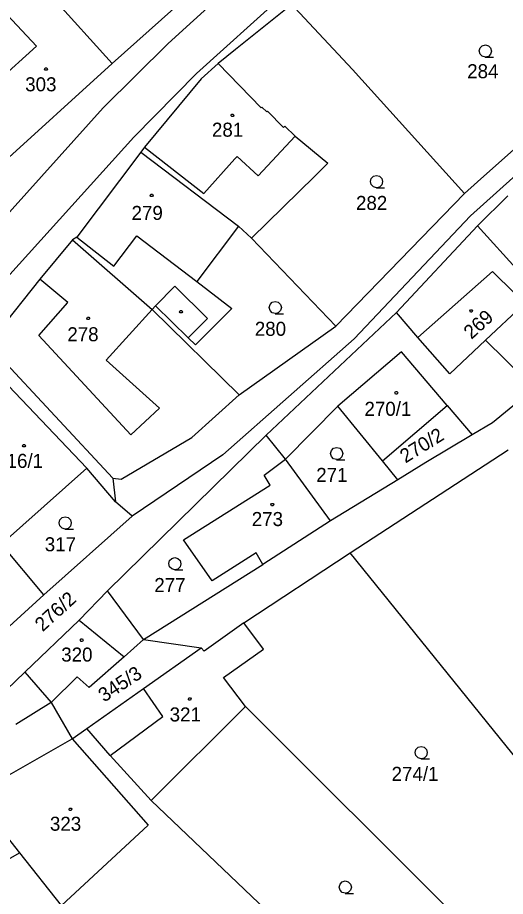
# Model space of a CAD drawing. Extents: x -609861 to -605046, y -1120287 to -1116307.
# Drawn here: x -607005 to -606945.8, y -1119347.5 to -1119241 of the extents above; entities that cross this region are included whole.
import ezdxf

# ---------------------------------------------------------------- set-up
doc = ezdxf.new("R2010")
doc.units = 0
for name, color, linetype in [('Vrstva 1', 7, 'Continuous'), ('Vrstva 2', 7, 'Continuous'), ('Vrstva 3', 7, 'Continuous'), ('Vrstva 4', 7, 'Continuous'), ('Vrstva 5', 7, 'Continuous')]:
    doc.layers.add(name, color=color, linetype=linetype)

msp = doc.modelspace()

# ---------------------------------------------------------------- linework, layer by layer
at = {"layer": 'Vrstva 1'}
for p, q in [((-606993.53, -1119246.53), (-607003.77, -1119235.2)), ((-606993.53, -1119246.53), (-606984.47, -1119238.42)), ((-606972.33, -1119239.83), (-606978.6, -1119244.84)), ((-606971.39, -1119239.78), (-606964.4, -1119247.27)), ((-606949.22, -1119260.88), (-606927.63, -1119241.6)), ((-606978.6, -1119244.84), (-606980.7, -1119246.53)), ((-607007.93, -1119259.56), (-606993.53, -1119246.53)), ((-606980.7, -1119246.53), (-606982.73, -1119248.4)), ((-606980.7, -1119246.53), (-606975.49, -1119251.9)), ((-606964.4, -1119247.27), (-606950.81, -1119262.28)), ((-606982.73, -1119248.4), (-606989.61, -1119256.68)), ((-606938.12, -1119254.22), (-606950.08, -1119265.01)), ((-606990.06, -1119257.28), (-606997.81, -1119267.58)), ((-606989.61, -1119256.68), (-606990.06, -1119257.28)), ((-606990.06, -1119257.28), (-606978.24, -1119266.24)), ((-606968.96, -1119260.18), (-606976.64, -1119267.69)), ((-606950.81, -1119262.28), (-606949.22, -1119260.88)), ((-606966.42, -1119278.35), (-606950.81, -1119262.28)), ((-606949.24, -1119266.2), (-606945.57, -1119262.56)), ((-606950.08, -1119265.01), (-606964.19, -1119279.91)), ((-606978.24, -1119266.24), (-606983.29, -1119272.97)), ((-606978.24, -1119266.24), (-606976.64, -1119267.69)), ((-606959.04, -1119276.73), (-606949.24, -1119266.2)), ((-606944.18, -1119271.79), (-606949.24, -1119266.2)), ((-606998.37, -1119267.9), (-607002.32, -1119272.67)), ((-606997.81, -1119267.58), (-606998.37, -1119267.9)), ((-606998.37, -1119267.9), (-606988.71, -1119276.33)), ((-606976.64, -1119267.69), (-606966.42, -1119278.35)), ((-607002.32, -1119272.67), (-607008.61, -1119280.56)), ((-606983.29, -1119272.97), (-606979.05, -1119276.23)), ((-606988.29, -1119275.9), (-606988.71, -1119276.33)), ((-606988.71, -1119276.33), (-606978.13, -1119286.71)), ((-606984.31, -1119279.8), (-606988.29, -1119275.9)), ((-606979.05, -1119276.23), (-606983.45, -1119280.64)), ((-606974.88, -1119291.6), (-606959.04, -1119276.73)), ((-606956.49, -1119279.73), (-606959.04, -1119276.73)), ((-606948.26, -1119280.07), (-606943.78, -1119275.86)), ((-606978.13, -1119286.71), (-606966.42, -1119278.35)), ((-606983.45, -1119280.64), (-606984.31, -1119279.8)), ((-606964.19, -1119279.91), (-606980.13, -1119293.96)), ((-606952.6, -1119284.15), (-606956.49, -1119279.73)), ((-607008.61, -1119280.56), (-606993.47, -1119296.79)), ((-606948.26, -1119280.07), (-606952.6, -1119284.15)), ((-606942.34, -1119285.92), (-606948.26, -1119280.07)), ((-606996.62, -1119295.59), (-607006.11, -1119285.59)), ((-606942.34, -1119285.92), (-606947.41, -1119290.08)), ((-606983.9, -1119291.86), (-606978.13, -1119286.71)), ((-606966.18, -1119288.08), (-606972.52, -1119294.5)), ((-606960.75, -1119294.7), (-606966.18, -1119288.08)), ((-606960.75, -1119294.7), (-606952.92, -1119287.98)), ((-606952.92, -1119287.98), (-606949.87, -1119291.54)), ((-606947.41, -1119290.08), (-606949.87, -1119291.54)), ((-606974.88, -1119291.6), (-606994.12, -1119310.47)), ((-606972.52, -1119294.5), (-606974.88, -1119291.6)), ((-606949.87, -1119291.54), (-606955.49, -1119294.9)), ((-606992.45, -1119296.92), (-606983.9, -1119291.86)), ((-606964.66, -1119305.85), (-606945.52, -1119293.36)), ((-606980.13, -1119293.96), (-606991.12, -1119301.39)), ((-606975.12, -1119296.43), (-606972.52, -1119294.5)), ((-606967.08, -1119301.98), (-606972.52, -1119294.5)), ((-606958.89, -1119296.98), (-606960.75, -1119294.7)), ((-606955.49, -1119294.9), (-606958.89, -1119296.98)), ((-606996.62, -1119295.59), (-607006.95, -1119304.78)), ((-606993.13, -1119299.65), (-606996.62, -1119295.59)), ((-606993.47, -1119296.79), (-606992.45, -1119296.92)), ((-606974.4, -1119297.65), (-606975.12, -1119296.43)), ((-606958.89, -1119296.98), (-606967.08, -1119301.98)), ((-606984.89, -1119304.28), (-606974.4, -1119297.65)), ((-606991.12, -1119301.39), (-606993.13, -1119299.65)), ((-607001.84, -1119310.93), (-606991.12, -1119301.39)), ((-606967.08, -1119301.98), (-606975.26, -1119307.25)), ((-606981.4, -1119309.26), (-606984.89, -1119304.28)), ((-607001.84, -1119310.93), (-607006.95, -1119304.78)), ((-606976.07, -1119305.85), (-606981.4, -1119309.26)), ((-606977.57, -1119314.35), (-606964.66, -1119305.85)), ((-606975.26, -1119307.25), (-606976.07, -1119305.85)), ((-606935.93, -1119341.43), (-606964.66, -1119305.85)), ((-606989.75, -1119316.34), (-606975.26, -1119307.25)), ((-607006.48, -1119315.2), (-607001.84, -1119310.93)), ((-606994.12, -1119310.47), (-606997.53, -1119313.99)), ((-606989.75, -1119316.34), (-606994.12, -1119310.47)), ((-606997.53, -1119313.99), (-607004.13, -1119320.31)), ((-606977.57, -1119314.35), (-606982.4, -1119317.78)), ((-606975.19, -1119317.53), (-606977.57, -1119314.35)), ((-606989.75, -1119316.34), (-606992.07, -1119318.47)), ((-606989.75, -1119316.34), (-606982.73, -1119317.37)), ((-606989.73, -1119322.29), (-606982.73, -1119317.37)), ((-606982.4, -1119317.78), (-606982.73, -1119317.37)), ((-606980.06, -1119320.95), (-606975.19, -1119317.53)), ((-606992.07, -1119318.47), (-606996.34, -1119322.19)), ((-607004.13, -1119320.31), (-607007.88, -1119323.9)), ((-606997.77, -1119320.89), (-607000.95, -1119324)), ((-606996.34, -1119322.19), (-606997.77, -1119320.89)), ((-606977.36, -1119324.47), (-606980.06, -1119320.95)), ((-606996.63, -1119327.14), (-606989.73, -1119322.29)), ((-607000.95, -1119324), (-607005.21, -1119326.65)), ((-607000.95, -1119324), (-606998.4, -1119328.38)), ((-606977.36, -1119324.47), (-606988.81, -1119335.87)), ((-606946.12, -1119355.62), (-606977.36, -1119324.47)), ((-606998.4, -1119328.38), (-606996.63, -1119327.14)), ((-606993.78, -1119330.42), (-606996.63, -1119327.14)), ((-607010.33, -1119335.18), (-606998.4, -1119328.38)), ((-606998.4, -1119328.38), (-606989.19, -1119338.85)), ((-606988.81, -1119335.87), (-606993.78, -1119330.42)), ((-607004.74, -1119342.23), (-607010.33, -1119335.18)), ((-606955.04, -1119368.04), (-606988.81, -1119335.87)), ((-606989.19, -1119338.85), (-606999.69, -1119348.61)), ((-607004.74, -1119342.23), (-607013.16, -1119346.88)), ((-606999.69, -1119348.61), (-607004.74, -1119342.23))]:
    msp.add_line(p, q, dxfattribs=at)
for points in [[(-606975.49, -1119251.9), (-606975.41, -1119251.83), (-606974.8, -1119252.4), (-606974.7, -1119252.32), (-606972.76, -1119254.29), (-606972.6, -1119254.12), (-606971.35, -1119255.33)], [(-606971.35, -1119255.33), (-606967.39, -1119258.62), (-606968.96, -1119260.18)]]:
    msp.add_lwpolyline(points, dxfattribs=at)
at = {"layer": 'Vrstva 3'}
for points in [[(-606948.27, -1119245.75), (-606948.65, -1119245.65), (-606948.92, -1119245.38), (-606949.02, -1119245.01), (-606948.92, -1119244.64), (-606948.65, -1119244.37), (-606948.28, -1119244.27), (-606947.91, -1119244.37), (-606947.64, -1119244.64), (-606947.54, -1119245.02), (-606947.64, -1119245.4), (-606947.91, -1119245.67), (-606948.29, -1119245.77), (-606947.29, -1119245.77)], [(-606961.48, -1119261.58), (-606961.86, -1119261.48), (-606962.13, -1119261.21), (-606962.23, -1119260.84), (-606962.13, -1119260.47), (-606961.86, -1119260.2), (-606961.49, -1119260.1), (-606961.12, -1119260.2), (-606960.85, -1119260.47), (-606960.75, -1119260.85), (-606960.85, -1119261.23), (-606961.12, -1119261.5), (-606961.5, -1119261.6), (-606960.5, -1119261.6)], [(-606973.75, -1119276.84), (-606974.13, -1119276.74), (-606974.4, -1119276.47), (-606974.5, -1119276.1), (-606974.4, -1119275.73), (-606974.13, -1119275.46), (-606973.76, -1119275.36), (-606973.39, -1119275.46), (-606973.12, -1119275.73), (-606973.02, -1119276.11), (-606973.12, -1119276.49), (-606973.39, -1119276.76), (-606973.77, -1119276.86), (-606972.77, -1119276.86)], [(-606966.3, -1119294.55), (-606966.68, -1119294.45), (-606966.95, -1119294.18), (-606967.05, -1119293.81), (-606966.95, -1119293.44), (-606966.68, -1119293.17), (-606966.31, -1119293.07), (-606965.94, -1119293.17), (-606965.67, -1119293.44), (-606965.57, -1119293.82), (-606965.67, -1119294.2), (-606965.94, -1119294.47), (-606966.32, -1119294.57), (-606965.32, -1119294.57)], [(-606999.23, -1119302.96), (-606999.61, -1119302.86), (-606999.88, -1119302.59), (-606999.98, -1119302.22), (-606999.88, -1119301.85), (-606999.61, -1119301.58), (-606999.24, -1119301.48), (-606998.87, -1119301.58), (-606998.6, -1119301.85), (-606998.5, -1119302.23), (-606998.6, -1119302.61), (-606998.87, -1119302.88), (-606999.25, -1119302.98), (-606998.25, -1119302.98)], [(-606985.94, -1119307.9), (-606986.32, -1119307.8), (-606986.59, -1119307.53), (-606986.69, -1119307.16), (-606986.59, -1119306.79), (-606986.32, -1119306.52), (-606985.95, -1119306.42), (-606985.58, -1119306.52), (-606985.31, -1119306.79), (-606985.21, -1119307.17), (-606985.31, -1119307.55), (-606985.58, -1119307.82), (-606985.96, -1119307.92), (-606984.96, -1119307.92)], [(-606956.05, -1119330.8), (-606956.43, -1119330.7), (-606956.7, -1119330.43), (-606956.8, -1119330.06), (-606956.7, -1119329.69), (-606956.43, -1119329.42), (-606956.06, -1119329.32), (-606955.69, -1119329.42), (-606955.42, -1119329.69), (-606955.32, -1119330.07), (-606955.42, -1119330.45), (-606955.69, -1119330.72), (-606956.07, -1119330.82), (-606955.07, -1119330.82)], [(-606965.26, -1119347.11), (-606965.64, -1119347.01), (-606965.91, -1119346.74), (-606966.01, -1119346.37), (-606965.91, -1119346), (-606965.64, -1119345.73), (-606965.27, -1119345.63), (-606964.9, -1119345.73), (-606964.63, -1119346), (-606964.53, -1119346.38), (-606964.63, -1119346.76), (-606964.9, -1119347.03), (-606965.28, -1119347.13), (-606964.28, -1119347.13)]]:
    msp.add_lwpolyline(points, dxfattribs=at)
at = {"layer": 'Vrstva 4'}
for p, q in [((-606986.77, -1119244.09), (-606968.63, -1119227.61)), ((-606983.31, -1119247.72), (-606965.24, -1119231.42)), ((-607008.52, -1119238.27), (-607002.73, -1119244.42)), ((-607002.73, -1119244.42), (-607010.82, -1119251.74)), ((-606994.65, -1119251.89), (-606986.77, -1119244.09)), ((-606990.9, -1119255.47), (-606983.31, -1119247.72)), ((-607032.28, -1119293.76), (-606994.65, -1119251.89)), ((-607029.02, -1119297.53), (-606990.9, -1119255.47)), ((-606989.61, -1119256.68), (-606982.43, -1119262.27)), ((-606982.43, -1119262.27), (-606978.66, -1119258.09)), ((-606997.81, -1119267.58), (-606993.34, -1119271.08)), ((-606993.34, -1119271.08), (-606990.54, -1119267.41)), ((-606990.54, -1119267.41), (-606983.29, -1119272.97)), ((-606947.41, -1119271.74), (-606956.49, -1119279.73)), ((-606944.73, -1119274.38), (-606947.41, -1119271.74)), ((-606998.93, -1119275.52), (-607002.32, -1119272.67)), ((-606988.29, -1119275.9), (-606985.95, -1119273.52)), ((-606985.95, -1119273.52), (-606981.98, -1119277.42)), ((-607002.45, -1119279.5), (-606998.93, -1119275.52)), ((-606988.71, -1119276.33), (-606994.28, -1119282.49)), ((-606981.98, -1119277.42), (-606984.31, -1119279.8)), ((-606991.29, -1119291.53), (-607002.45, -1119279.5)), ((-606958.47, -1119281.49), (-606966.18, -1119288.08)), ((-606952.92, -1119287.98), (-606958.47, -1119281.49)), ((-606994.28, -1119282.49), (-606987.81, -1119288.31)), ((-606987.81, -1119288.31), (-606991.29, -1119291.53)), ((-606993.47, -1119296.79), (-606993.13, -1119299.65)), ((-606997.53, -1119313.99), (-606992.07, -1119318.47)), ((-607004.13, -1119320.31), (-607000.95, -1119324)), ((-606987.38, -1119325.68), (-606989.73, -1119322.29)), ((-606993.78, -1119330.42), (-606987.38, -1119325.68))]:
    msp.add_line(p, q, dxfattribs=at)
msp.add_lwpolyline([(-606978.66, -1119258.09), (-606978.39, -1119257.79), (-606975.82, -1119260.13), (-606971.35, -1119255.33)], dxfattribs=at)
at = {"layer": 'Vrstva 5'}
for points in [[(-607001.48, -1119247.05), (-607001.39, -1119247.2), (-607001.48, -1119247.35), (-607001.66, -1119247.35), (-607001.75, -1119247.2), (-607001.66, -1119247.05)], [(-606978.87, -1119252.67), (-606978.78, -1119252.82), (-606978.87, -1119252.97), (-606979.05, -1119252.97), (-606979.14, -1119252.82), (-606979.05, -1119252.67)], [(-606988.67, -1119262.37), (-606988.58, -1119262.52), (-606988.67, -1119262.67), (-606988.85, -1119262.67), (-606988.94, -1119262.52), (-606988.85, -1119262.37)], [(-606985.11, -1119276.47), (-606985.02, -1119276.62), (-606985.11, -1119276.77), (-606985.29, -1119276.77), (-606985.38, -1119276.62), (-606985.29, -1119276.47)], [(-606949.91, -1119276.37), (-606949.82, -1119276.52), (-606949.91, -1119276.67), (-606950.09, -1119276.67), (-606950.18, -1119276.52), (-606950.09, -1119276.37)], [(-606996.36, -1119277.27), (-606996.27, -1119277.42), (-606996.36, -1119277.57), (-606996.54, -1119277.57), (-606996.63, -1119277.42), (-606996.54, -1119277.27)], [(-606958.99, -1119286.3), (-606958.9, -1119286.45), (-606958.99, -1119286.6), (-606959.17, -1119286.6), (-606959.26, -1119286.45), (-606959.17, -1119286.3)], [(-607004.14, -1119292.71), (-607004.05, -1119292.86), (-607004.14, -1119293.01), (-607004.32, -1119293.01), (-607004.41, -1119292.86), (-607004.32, -1119292.71)], [(-606974.03, -1119299.85), (-606973.94, -1119300), (-606974.03, -1119300.15), (-606974.21, -1119300.15), (-606974.3, -1119300), (-606974.21, -1119299.85)], [(-606997.14, -1119316.28), (-606997.05, -1119316.43), (-606997.14, -1119316.58), (-606997.32, -1119316.58), (-606997.41, -1119316.43), (-606997.32, -1119316.28)], [(-606984.04, -1119323.41), (-606983.95, -1119323.56), (-606984.04, -1119323.71), (-606984.22, -1119323.71), (-606984.31, -1119323.56), (-606984.22, -1119323.41)], [(-606998.51, -1119336.79), (-606998.42, -1119336.94), (-606998.51, -1119337.09), (-606998.69, -1119337.09), (-606998.78, -1119336.94), (-606998.69, -1119336.79)]]:
    msp.add_lwpolyline(points, close=True, dxfattribs=at)

# ---------------------------------------------------------------- texts
at = {"layer": 'Vrstva 2'}
for s, p in [('284', (-606950.483, -1119248.31)), ('303', (-607004.093, -1119249.9)), ('281', (-606981.443, -1119255.4)), ('282', (-606963.973, -1119264.28)), ('279', (-606991.193, -1119265.49)), ('280', (-606976.243, -1119279.54)), ('278', (-606998.983, -1119280.2)), ('270/1', (-606962.943, -1119289.24)), ('316/1', (-607007.613, -1119295.55)), ('271', (-606968.793, -1119297.25)), ('273', (-606976.613, -1119302.6)), ('317', (-607001.723, -1119305.66)), ('277', (-606988.433, -1119310.6)), ('320', (-606999.723, -1119319.03)), ('321', (-606986.573, -1119326.29)), ('274/1', (-606959.653, -1119333.49)), ('323', (-607001.093, -1119339.54))]:
    msp.add_text(s, height=1.7, dxfattribs=at).set_placement(p)
for s, rotation, p in [('269', 42.28429, (-606949.964, -1119280.04)), ('270/2', 31.79916, (-606957.972, -1119295.03)), ('276/2', 42.28429, (-607001.974, -1119315.48)), ('345/3', 33.28885, (-606994.522, -1119324.01))]:
    msp.add_text(s, height=1.7, rotation=rotation, dxfattribs=at).set_placement(p)

doc.saveas('drawing.dxf')
